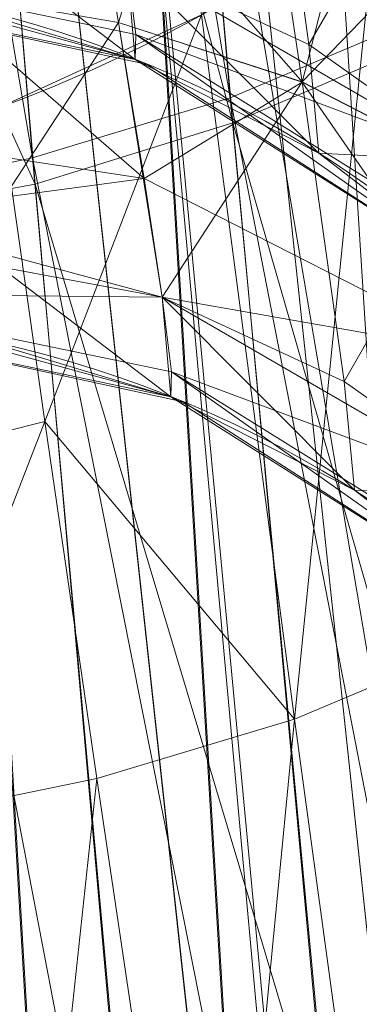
# Model space of a CAD drawing. Header units: millimetres. Extents: x -71 to 71, y -145 to 145.
# Tile 173 of 497: x -56.4021 to -56.3118, y -5.9671 to -5.7052. Entities that reach past the tile are written whole.
import ezdxf

# ---------------------------------------------------------------- set-up
doc = ezdxf.new("R2010")
doc.units = ezdxf.units.MM
doc.layers.add('1', color=7, linetype='CONTINUOUS')

msp = doc.modelspace()

# ---------------------------------------------------------------- linework, layer by layer
at = {"layer": '1', "color": 163, "linetype": 'Continuous', "lineweight": 13, "extrusion": (-5.23961264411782e-15, 1.156482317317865e-14, -1)}
for centre, radius in [((0, 2.781752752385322e-14, 144.004626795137), 61.0180546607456), ((0, -8.448341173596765e-14, 124.369789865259), 56.3952855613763)]:
    msp.add_circle(centre, radius, dxfattribs=at)
at = {"layer": '1', "color": 163, "linetype": 'Continuous', "lineweight": 13}
msp.add_circle((4.472976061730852e-13, 3.150668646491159e-12, -145), 60.4433756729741, dxfattribs=at)
at = {"layer": '1', "color": 163, "linetype": 'Continuous', "lineweight": 13, "extrusion": (-0.0689778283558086, 0.7038026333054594, -0.7070388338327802)}
msp.add_arc((56.79999954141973, 7.483250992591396, -7.481692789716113), 0.3, 180.0000000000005, 271.9592003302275, dxfattribs=at)
at = {"layer": '1', "color": 163, "linetype": 'Continuous', "lineweight": 13, "extrusion": (0, 0, -1)}
for centre, start, end in [((56.48281730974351, -5.99427633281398, 23.4822513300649), 91.99999999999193, 173.9421222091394), ((56.48281730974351, -5.99427633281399, 24.5662281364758), 91.99999999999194, 173.9421222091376)]:
    msp.add_arc(centre, 0.3, start, end, dxfattribs=at)
at = {"layer": '1', "color": 163, "linetype": 'Continuous', "lineweight": 13}
for centre, start, end in [((-56.4732187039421, -6.08404217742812, -31.8591129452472), 6.14894336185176, 87.99999999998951), ((-56.4732187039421, -6.08404217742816, -30.6782330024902), 6.14894336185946, 87.99999999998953)]:
    msp.add_arc(centre, 0.3, start, end, dxfattribs=at)
for points, knots in [([(-56.0092195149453, 7.430836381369, -40.1881047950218), (-56.38767568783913, 4.578259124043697, -40.18600039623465), (-56.64075283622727, 0.1337488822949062, -40.18517426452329), (-56.24041456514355, -6.020940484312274, -40.18873368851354), (-55.54351012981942, -10.71621283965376, -40.19373372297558), (-54.41900416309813, -15.45484477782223, -40.20106422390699), (-52.84662861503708, -20.19210887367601, -40.21072519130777), (-50.80930273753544, -24.8840909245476, -40.2227166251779), (-48.29613211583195, -29.47758556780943, -40.23703852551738), (-45.29549098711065, -33.91822466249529, -40.25369089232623), (-41.8019172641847, -38.14185204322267, -40.27267372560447), (-37.82569878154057, -42.09225020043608, -40.29398702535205), (-33.38333123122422, -45.70420284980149, -40.31763079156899), (-28.49088723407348, -48.91009564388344, -40.34360502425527), (-21.41016006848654, -52.54962415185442, -40.38134462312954), (-15.5376816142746, -54.48108172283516, -40.41314502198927), (-11.445770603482, -55.3284003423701, -40.43589893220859)], [0, 0, 0, 0, 0.125, 0.1875, 0.25, 0.3125, 0.375, 0.4375, 0.5, 0.5625, 0.625, 0.6875, 0.75, 0.8125, 0.875, 1, 1, 1, 1]), ([(-56.50000000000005, -4.895578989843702e-16, -15.81462433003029), (-56.49999999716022, -0.967056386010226, -15.8120534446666), (-56.45043392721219, -2.918040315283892, -15.80691167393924), (-56.14086936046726, -6.892608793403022, -15.79662813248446), (-55.33779639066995, -11.96000647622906, -15.78377370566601), (-53.65336816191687, -18.09517495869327, -15.76834839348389), (-51.21658996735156, -24.15893938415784, -15.75292308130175), (-48.02467232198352, -30.0154777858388, -15.73749776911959), (-44.10762326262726, -35.52636955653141, -15.72207245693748), (-39.52881410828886, -40.56063158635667, -15.70664714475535), (-36.0977595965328, -43.52332059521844, -15.69636360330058), (-34.30725113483, -44.89167162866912, -15.6912218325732)], [0, 0, 0, 0, 0.0625, 0.125, 0.25, 0.375, 0.5, 0.625, 0.75, 0.875, 1, 1, 1, 1]), ([(-55.91457505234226, -8.112350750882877, 2.210525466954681), (-55.9145750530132, -8.112350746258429, 2.011898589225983), (-55.91884842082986, -8.083226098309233, 1.714010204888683), (-55.93257334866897, -7.987496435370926, 1.328353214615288), (-55.95146157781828, -7.854415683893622, 0.9540829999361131), (-55.97751838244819, -7.667474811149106, 0.602428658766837), (-56.00916038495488, -7.43208539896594, 0.2834669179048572), (-56.04396318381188, -7.16693626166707, -0.01106210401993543), (-56.09196141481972, -6.784186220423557, -0.3272902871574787), (-56.15292874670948, -6.259450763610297, -0.6089304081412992), (-56.21373513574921, -5.690380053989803, -0.7844507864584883), (-56.27084702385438, -5.097407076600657, -0.8451463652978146), (-56.32124444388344, -4.503559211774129, -0.786934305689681), (-56.36370913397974, -3.932450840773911, -0.6124789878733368), (-56.39803037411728, -3.405208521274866, -0.3308860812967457), (-56.4195624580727, -3.020539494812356, -0.01398472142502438), (-56.43293153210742, -2.754283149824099, 0.2813028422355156), (-56.44405179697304, -2.518255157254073, 0.601143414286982), (-56.4519597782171, -2.33108323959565, 0.9535836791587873), (-56.45726540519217, -2.197733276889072, 1.328166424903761), (-56.46094534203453, -2.101845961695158, 1.714005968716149), (-56.46196900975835, -2.072688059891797, 2.011902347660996), (-56.46196900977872, -2.072688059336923, 2.210525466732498)], [0, 0, 0, 0, 0.0625, 0.09375, 0.125, 0.1875, 0.21875, 0.25, 0.3125, 0.375, 0.4375, 0.5, 0.5625, 0.625, 0.6875, 0.75, 0.78125, 0.8125, 0.875, 0.90625, 0.9375, 1, 1, 1, 1]), ([(-56.7512972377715, -2.383510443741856, 2.21052546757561), (-56.74993746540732, -2.383462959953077, 2.029694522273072), (-56.74571761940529, -2.419858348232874, 1.667386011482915), (-56.73674530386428, -2.54965556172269, 1.241287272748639), (-56.72688013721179, -2.705235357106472, 0.913366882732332), (-56.71527821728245, -2.889739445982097, 0.6071992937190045), (-56.69706896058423, -3.17614235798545, 0.2591153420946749), (-56.67334524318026, -3.524382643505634, -0.02507754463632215), (-56.65088933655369, -3.831298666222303, -0.2085073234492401), (-56.62573347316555, -4.1591360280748, -0.3625610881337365), (-56.59054431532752, -4.584481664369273, -0.4907298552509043), (-56.54104447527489, -5.125634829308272, -0.5430971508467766), (-56.48732308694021, -5.657653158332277, -0.4899864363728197), (-56.43028662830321, -6.174318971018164, -0.332969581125), (-56.37331350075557, -6.649939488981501, -0.07849021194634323), (-56.31994561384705, -7.063952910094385, 0.2609895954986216), (-56.27245922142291, -7.409227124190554, 0.6811675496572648), (-56.24154640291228, -7.619235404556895, 1.073387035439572), (-56.22247815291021, -7.741833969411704, 1.414802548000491), (-56.2080468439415, -7.828763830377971, 1.762067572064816), (-56.20235645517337, -7.855560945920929, 2.029326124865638), (-56.20099668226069, -7.855608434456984, 2.21052546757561)], [0, 0, 0, 0, 0.0625, 0.125, 0.15625, 0.1875, 0.25, 0.3125, 0.34375, 0.375, 0.4375, 0.5, 0.5625, 0.625, 0.6875, 0.75, 0.8125, 0.875, 0.90625, 0.9375, 1, 1, 1, 1]), ([(-56.37782656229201, -3.713562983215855, 2.210525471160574), (-56.37782656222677, -3.713562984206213, 2.120298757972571), (-56.37668430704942, -3.731127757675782, 1.9395886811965), (-56.36943951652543, -3.839710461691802, 1.59302588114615), (-56.35078722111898, -4.109582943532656, 1.222837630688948), (-56.31704582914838, -4.552550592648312, 0.8967662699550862), (-56.27086616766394, -5.093724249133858, 0.7881660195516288), (-56.21913019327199, -5.634238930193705, 0.897250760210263), (-56.17279098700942, -6.075977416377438, 1.223241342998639), (-56.14262319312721, -6.345309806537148, 1.593072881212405), (-56.13023007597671, -6.453611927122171, 1.939586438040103), (-56.12819706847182, -6.471116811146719, 2.120299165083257), (-56.12819706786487, -6.471116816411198, 2.210525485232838)], [0, 0, 0, 0, 0.0625, 0.125, 0.25, 0.375, 0.5, 0.625, 0.75, 0.875, 0.9375, 1, 1, 1, 1]), ([(-56.2009966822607, -7.855608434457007, 3.3684217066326), (-56.20308612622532, -7.855535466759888, 3.549715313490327), (-56.2099013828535, -7.828477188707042, 3.819966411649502), (-56.22599293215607, -7.740013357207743, 4.169359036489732), (-56.24128139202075, -7.648811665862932, 4.422382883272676), (-56.25951903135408, -7.533995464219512, 4.663983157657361), (-56.28789058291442, -7.346921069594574, 4.974395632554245), (-56.32868222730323, -7.063925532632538, 5.317468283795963), (-56.37564867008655, -6.713064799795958, 5.604276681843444), (-56.41431523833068, -6.407659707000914, 5.786676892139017), (-56.44372289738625, -6.166241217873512, 5.900429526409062), (-56.4735500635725, -5.910845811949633, 5.991529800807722), (-56.51231243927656, -5.565098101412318, 6.077500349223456), (-56.54028190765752, -5.29893665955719, 6.103926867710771), (-56.5583502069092, -5.118497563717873, 6.103859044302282)], [0, 0, 0, 0, 0.125, 0.1875, 0.25, 0.3125, 0.375, 0.5, 0.625, 0.6875, 0.75, 0.8125, 0.875, 1, 1, 1, 1])]:
    msp.add_open_spline(points, degree=3, knots=knots, dxfattribs=at)
for points in [[(-56.00921601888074, -7.430861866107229, 18.8118951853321), (-56.2600298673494, -5.540369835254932, 18.81333807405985), (-56.41473390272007, -3.637931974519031, 18.81424762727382), (-56.47320866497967, -1.739725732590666, 18.814623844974)], [(-56.6002171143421, -4.360046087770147, 6.52640882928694), (-56.58979176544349, -4.490916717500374, 6.817147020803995), (-56.56609578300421, -4.778299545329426, 7.384909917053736), (-56.52095765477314, -5.278481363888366, 8.184771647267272), (-56.46453519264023, -5.846988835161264, 8.936167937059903), (-56.41784907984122, -6.27214733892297, 9.40374308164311), (-56.3918550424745, -6.496423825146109, 9.6290545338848)], [(-56.39185504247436, -6.496423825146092, 9.629054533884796), (-56.38653207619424, -6.524818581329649, 9.657479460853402), (-56.37708866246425, -6.580258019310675, 9.72636409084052), (-56.36857920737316, -6.64093202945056, 9.865889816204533), (-56.36798376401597, -6.659070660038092, 10.04279990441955), (-56.3782025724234, -6.609109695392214, 10.23551674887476), (-56.40076666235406, -6.475408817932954, 10.41272862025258), (-56.43495464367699, -6.259754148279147, 10.52793458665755), (-56.47688235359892, -5.99219389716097, 10.53258102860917), (-56.50555456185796, -5.82091564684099, 10.43916769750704), (-56.51869314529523, -5.752165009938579, 10.36978487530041)]]:
    msp.add_open_spline(points, degree=3, dxfattribs=at)
for points in [[(24.58453550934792, 55.21777272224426, -144.9999958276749), (-60.11226028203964, -6.318053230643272, -144.9999958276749), (-57.48506635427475, 18.67802999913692, -144.9999958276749)], [(24.58453550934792, 55.21777272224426, -144.9999958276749), (-35.52772477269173, -48.89971762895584, -144.9999958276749), (-52.34549939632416, -30.22168762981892, -144.9999958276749), (-60.11226028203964, -6.318053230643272, -144.9999958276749)], [(-55.53851276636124, -9.792938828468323, -124.3697926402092), (-55.53851276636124, 9.792938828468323, -124.3697926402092), (-62.41567805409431, 2.68591521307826, -124.4758814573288)], [(-62.41567805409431, 2.68591521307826, -124.4758814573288), (-63.01534175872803, -11.33249048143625, -124.5197132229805), (-55.53851276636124, -9.792938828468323, -124.3697926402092)], [(-55.90708926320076, -8.200637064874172, 23.03180657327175), (-56.31855502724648, 1.039334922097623, 24.85322020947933), (-56.47311359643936, -1.739719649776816, 18.81472207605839)], [(-55.9270828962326, -1.763674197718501, 30.57948686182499), (-56.31855502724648, 1.039334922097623, 24.85322020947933), (-55.89953809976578, -8.257539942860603, 23.12260866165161)], [(-55.90708926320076, -8.200637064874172, 23.03180657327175), (-55.89953809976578, -8.257539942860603, 23.12260866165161), (-56.31855502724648, 1.039334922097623, 24.85322020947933)], [(-56.24181032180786, -5.365746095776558, -22.88472279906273), (-55.18354848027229, -12.12542038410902, -15.78337885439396), (-56.49749934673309, 7.885715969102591e-07, -15.81462472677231)], [(-56.49999901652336, -4.895579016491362e-16, -15.81462472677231), (-55.72723597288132, -7.117688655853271, -15.79628325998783), (-56.26952275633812, -5.098120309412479, -0.8244041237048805)], [(-51.48215219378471, -16.72756485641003, -123.8834485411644), (-54.13153767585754, -7.864786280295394e-14, -123.8834485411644), (-56.3952848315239, -7.767609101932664e-14, -124.3697926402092), (-53.63510549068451, -17.42710173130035, -124.3697926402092)], [(-56.47321045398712, -1.739722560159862, 18.81472207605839), (-56.20402842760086, -5.775575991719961, 10.76341606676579), (-56.1707615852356, -6.090596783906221, 10.82441862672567)], [(-56.1707615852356, -6.090596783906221, 10.82441862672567), (-56.03202059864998, -7.151142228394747, 18.81203427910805), (-56.47321045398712, -1.739722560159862, 18.81472207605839)], [(-56.23059347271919, -5.510925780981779, 10.58181282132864), (-56.20402842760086, -5.775575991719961, 10.76341606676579), (-56.47321045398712, -1.739722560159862, 18.81472207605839)], [(-56.47311359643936, -1.739719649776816, 18.81472207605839), (-56.00921809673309, -7.43083655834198, 18.81189458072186), (-55.90708926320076, -8.200637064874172, 23.03180657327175)], [(-56.53522163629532, -4.294277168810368, 8.618923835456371), (-56.40728399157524, -5.728432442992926, 10.38254052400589), (-56.35377392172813, -5.70391584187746, 10.40172390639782)], [(-56.60021677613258, -4.360046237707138, 6.526408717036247), (-56.39185383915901, -6.496423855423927, 9.629054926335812), (-56.86561390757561, -6.48466544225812, 9.640692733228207)], [(-56.32262676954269, -5.351584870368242, 8.119246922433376), (-56.33844435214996, -4.516639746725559, 6.446269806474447), (-56.13176897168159, -6.604131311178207, 9.491023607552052)], [(-56.33844435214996, -4.516639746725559, 6.446269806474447), (-56.31168559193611, -4.609109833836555, 6.403656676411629), (-56.10442534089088, -6.674079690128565, 9.41814761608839)], [(-56.10442534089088, -6.674079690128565, 9.41814761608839), (-56.13176897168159, -6.604131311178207, 9.491023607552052), (-56.33844435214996, -4.516639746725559, 6.446269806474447)], [(-56.29970133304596, -5.706364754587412, 0.7337208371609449), (-56.35390058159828, -5.099769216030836, 0.6163469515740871), (-56.39973655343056, -5.103911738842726, 0.5774019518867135)], [(-56.35390058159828, -5.099769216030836, 0.6163469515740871), (-56.29970133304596, -5.706364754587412, 0.7337208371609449), (-56.26260116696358, -5.684225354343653, 0.7780937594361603)], [(-56.31612241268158, -5.103128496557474, -0.6637179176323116), (-56.28957599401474, -5.100839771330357, -0.7164573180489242), (-56.17634579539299, -6.212042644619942, -0.491822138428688)], [(-56.34612590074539, -5.725983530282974, 0.6977271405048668), (-56.39973655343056, -5.103911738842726, 0.5774019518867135), (-56.45130574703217, -5.108574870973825, 0.5489156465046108)], [(-56.39971792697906, -5.104139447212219, 6.1563472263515), (-56.45128712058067, -5.108807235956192, 6.127861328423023), (-56.33660405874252, -6.162474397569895, 5.918906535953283)], [(-56.39973655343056, -5.103911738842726, 0.5774019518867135), (-56.34612590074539, -5.725983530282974, 0.6977271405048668), (-56.29970133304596, -5.706364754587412, 0.7337208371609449)], [(-56.29921332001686, -5.648981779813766, 6.141480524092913), (-56.39971792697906, -5.104139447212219, 6.1563472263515), (-56.28622695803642, -6.168166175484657, 5.945825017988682)], [(-56.33660405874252, -6.162474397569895, 5.918906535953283), (-56.28622695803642, -6.168166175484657, 5.945825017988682), (-56.39971792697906, -5.104139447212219, 6.1563472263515)], [(-56.24067783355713, -6.18192320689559, -0.4011122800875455), (-56.35327845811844, -5.106389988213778, -0.6163602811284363), (-56.31612241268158, -5.103128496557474, -0.6637179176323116)], [(-56.31612241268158, -5.103128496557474, -0.6637179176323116), (-56.20359629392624, -6.195548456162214, -0.4441670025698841), (-56.24067783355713, -6.18192320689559, -0.4011122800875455)], [(-56.17634579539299, -6.212042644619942, -0.491822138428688), (-56.20359629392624, -6.195548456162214, -0.4441670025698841), (-56.31612241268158, -5.103128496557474, -0.6637179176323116)], [(-56.28576129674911, -6.172026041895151, -0.3652421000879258), (-56.39911442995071, -5.110456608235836, -0.5774156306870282), (-56.35327845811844, -5.106389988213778, -0.6163602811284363)], [(-56.35327845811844, -5.106389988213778, -0.6163602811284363), (-56.24067783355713, -6.18192320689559, -0.4011122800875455), (-56.28576129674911, -6.172026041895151, -0.3652421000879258)], [(-56.39871209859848, -5.74194360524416, 0.6720833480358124), (-56.45130574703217, -5.108574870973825, 0.5489156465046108), (-56.5052293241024, -5.113452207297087, 0.5316055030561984)], [(-56.45128712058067, -5.108807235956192, 6.127861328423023), (-56.50521442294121, -5.113688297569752, 6.11055176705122), (-56.38916790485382, -6.160932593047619, 5.901685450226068)], [(-56.45130574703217, -5.108574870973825, 0.5489156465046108), (-56.39871209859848, -5.74194360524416, 0.6720833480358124), (-56.34612590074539, -5.725983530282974, 0.6977271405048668)], [(-56.38916790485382, -6.160932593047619, 5.901685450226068), (-56.33660405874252, -6.162474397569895, 5.918906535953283), (-56.45128712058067, -5.108807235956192, 6.127861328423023)], [(-56.33612722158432, -6.166301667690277, -0.3383446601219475), (-56.45067617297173, -5.115065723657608, -0.5489261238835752), (-56.39911442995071, -5.110456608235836, -0.5774156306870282)], [(-56.39911442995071, -5.110456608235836, -0.5774156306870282), (-56.28576129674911, -6.172026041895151, -0.3652421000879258), (-56.33612722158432, -6.166301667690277, -0.3383446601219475)], [(-56.5052293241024, -5.113452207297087, 0.5316055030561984), (-56.45381286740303, -5.753627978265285, 0.6573858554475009), (-56.39871209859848, -5.74194360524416, 0.6720833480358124)], [(-56.44103139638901, -6.163099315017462, 5.893811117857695), (-56.38916790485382, -6.160932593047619, 5.901685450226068), (-56.50521442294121, -5.113688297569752, 6.11055176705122)], [(-56.38868361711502, -6.164721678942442, -0.3211315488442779), (-56.50459602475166, -5.119913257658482, -0.5316094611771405), (-56.45067617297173, -5.115065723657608, -0.5489261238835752)], [(-56.45067617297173, -5.115065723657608, -0.5489261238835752), (-56.33612722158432, -6.166301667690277, -0.3383446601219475), (-56.38868361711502, -6.164721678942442, -0.3211315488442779)], [(-56.50459602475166, -5.119913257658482, -0.5316094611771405), (-56.38868361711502, -6.164721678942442, -0.3211315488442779), (-56.44054338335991, -6.166847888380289, -0.3132537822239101)], [(-56.39225617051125, -5.386406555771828, 8.099895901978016), (-56.32262676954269, -5.351584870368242, 8.119246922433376), (-56.19615316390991, -6.543353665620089, 9.559156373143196)], [(-56.13176897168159, -6.604131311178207, 9.491023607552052), (-56.132722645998, -6.601690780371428, 9.493566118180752), (-56.32262676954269, -5.351584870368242, 8.119246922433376)], [(-56.132722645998, -6.601690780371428, 9.493566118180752), (-56.19615316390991, -6.543353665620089, 9.559156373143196), (-56.32262676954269, -5.351584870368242, 8.119246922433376)], [(-56.4960241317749, -5.428341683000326, 8.077886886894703), (-56.39225617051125, -5.386406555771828, 8.099895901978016), (-56.29000812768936, -6.506325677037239, 9.607135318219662)], [(-56.19615316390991, -6.543353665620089, 9.559156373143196), (-56.28645420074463, -6.506671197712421, 9.606369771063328), (-56.39225617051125, -5.386406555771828, 8.099895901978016)], [(-56.28645420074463, -6.506671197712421, 9.606369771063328), (-56.29000812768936, -6.506325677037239, 9.607135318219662), (-56.39225617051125, -5.386406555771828, 8.099895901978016)], [(-56.37241899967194, -5.428240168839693, 4.970539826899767), (-56.32631108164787, -5.416022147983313, 4.932418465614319), (-56.29900842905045, -5.712863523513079, 4.841743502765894)], [(-56.26191198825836, -5.690721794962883, 4.797367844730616), (-56.29900842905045, -5.712863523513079, 4.841743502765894), (-56.32631108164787, -5.416022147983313, 4.932418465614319)], [(-56.29000812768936, -6.506325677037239, 9.607135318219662), (-56.39185383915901, -6.496423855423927, 9.629054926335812), (-56.4960241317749, -5.428341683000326, 8.077886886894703)], [(-56.42446130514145, -5.438975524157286, 4.99798497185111), (-56.37241899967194, -5.428240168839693, 4.970539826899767), (-56.34541437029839, -5.732662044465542, 4.877495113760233)], [(-56.29900842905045, -5.712863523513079, 4.841743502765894), (-56.34541437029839, -5.732662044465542, 4.877495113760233), (-56.37241899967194, -5.428240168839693, 4.970539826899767)], [(-56.53258413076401, -5.454325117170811, 5.019533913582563), (-56.42446130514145, -5.438975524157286, 4.99798497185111), (-56.39796704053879, -5.748962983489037, 4.902674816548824)], [(-56.34541437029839, -5.732662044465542, 4.877495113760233), (-56.39796704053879, -5.748962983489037, 4.902674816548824), (-56.42446130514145, -5.438975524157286, 4.99798497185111)], [(-56.39796704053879, -5.748962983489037, 4.902674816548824), (-56.50721117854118, -5.769019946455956, 4.920428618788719), (-56.53258413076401, -5.454325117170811, 5.019533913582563)], [(-56.42685294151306, -5.697176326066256, -30.46055510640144), (-56.37583136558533, -5.705956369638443, -30.44672124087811), (-56.39427527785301, -5.599552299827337, -30.37857636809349)], [(-56.34434521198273, -5.60576980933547, -30.35175800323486), (-56.39427527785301, -5.599552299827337, -30.37857636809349), (-56.37583136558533, -5.705956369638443, -30.44672124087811)], [(-56.37583136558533, -5.705956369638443, -30.44672124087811), (-56.3269667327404, -5.721786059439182, -30.42587451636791), (-56.34434521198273, -5.60576980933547, -30.35175800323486)], [(-56.29972741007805, -5.61614753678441, -30.31601570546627), (-56.34434521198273, -5.60576980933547, -30.35175800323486), (-56.3269667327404, -5.721786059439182, -30.42587451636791)], [(-56.3269667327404, -5.721786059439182, -30.42587451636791), (-56.28306418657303, -5.744382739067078, -30.39856627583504), (-56.29972741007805, -5.61614753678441, -30.31601570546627)], [(-56.3361756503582, -5.632127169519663, -24.81858618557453), (-56.32515624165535, -5.711800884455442, -24.706169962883), (-56.37364834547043, -5.689247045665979, -24.69450421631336)], [(-56.32515624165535, -5.711800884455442, -24.706169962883), (-56.3361756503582, -5.632127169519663, -24.81858618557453), (-56.29224702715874, -5.654788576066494, -24.84590001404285)], [(-56.3843622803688, -5.656035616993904, -32.12978318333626), (-56.37584254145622, -5.705890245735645, -32.09067136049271), (-56.42686784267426, -5.697113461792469, -32.07683563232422)], [(-56.3843622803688, -5.656035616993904, -32.12978318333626), (-56.29084259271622, -5.684226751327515, -32.18617290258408), (-56.326974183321, -5.721714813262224, -32.1115255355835)], [(-56.326974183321, -5.721714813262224, -32.1115255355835), (-56.37584254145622, -5.705890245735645, -32.09067136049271), (-56.3843622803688, -5.656035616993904, -32.12978318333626)], [(-56.29224702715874, -5.654788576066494, -24.84590001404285), (-56.28140270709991, -5.742777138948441, -24.72119219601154), (-56.32515624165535, -5.711800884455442, -24.706169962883)], [(-56.30680546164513, -5.671653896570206, 10.4292556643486), (-56.35377392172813, -5.70391584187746, 10.40172390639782), (-56.32904171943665, -5.891256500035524, 10.52719447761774)], [(-56.32904171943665, -5.891256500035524, 10.52719447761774), (-56.28262087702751, -5.871774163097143, 10.5631360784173), (-56.30680546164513, -5.671653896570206, 10.4292556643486)], [(-56.37136101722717, -5.715748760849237, -24.56622757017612), (-56.422159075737, -5.700473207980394, -24.56622757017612), (-56.42419680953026, -5.675596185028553, -24.68651719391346)], [(-56.42419680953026, -5.675596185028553, -24.68651719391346), (-56.37364834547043, -5.689247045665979, -24.69450421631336), (-56.37136101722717, -5.715748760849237, -24.56622757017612)], [(-56.29084259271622, -5.684226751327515, -32.18617290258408), (-56.28307163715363, -5.744304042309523, -32.13883936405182), (-56.326974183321, -5.721714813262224, -32.1115255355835)], [(-56.4718060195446, -5.688280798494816, -23.42230081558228), (-56.47234618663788, -5.694459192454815, -23.48225191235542), (-56.37136101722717, -5.715748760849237, -23.48225191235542)], [(-56.37136101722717, -5.715748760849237, -23.48225191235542), (-56.37120828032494, -5.709157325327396, -23.41561578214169), (-56.4718060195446, -5.688280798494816, -23.42230081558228)], [(-56.4718060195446, -5.688280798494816, -23.42230081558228), (-56.37120828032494, -5.709157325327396, -23.41561578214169), (-56.37364834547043, -5.689271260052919, -23.35403114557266)], [(-56.32251501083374, -5.740695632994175, -24.56622757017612), (-56.37136101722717, -5.715748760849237, -24.56622757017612), (-56.37364834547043, -5.689247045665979, -24.69450421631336)], [(-56.37364834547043, -5.689247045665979, -24.69450421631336), (-56.32515624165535, -5.711800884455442, -24.706169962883), (-56.32251501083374, -5.740695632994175, -24.56622757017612)], [(-56.28139898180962, -5.742806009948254, -23.32735620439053), (-56.37364834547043, -5.689271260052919, -23.35403114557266), (-56.37120828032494, -5.709157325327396, -23.41561578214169)], [(-56.37364834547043, -5.689271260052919, -23.35403114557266), (-56.28139898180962, -5.742806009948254, -23.32735620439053), (-56.28598853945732, -5.704838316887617, -23.26051332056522)], [(-56.47234618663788, -5.694459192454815, -23.48225191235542), (-56.47234618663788, -5.694459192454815, -24.56622757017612), (-56.36808276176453, -5.717083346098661, -24.56622757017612), (-56.36808276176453, -5.717083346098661, -23.48225191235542)], [(-56.42685294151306, -5.697176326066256, -30.46055510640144), (-56.4698800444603, -5.732125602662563, -30.51170334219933), (-56.36902153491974, -5.747451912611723, -30.49460984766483)], [(-56.41471967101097, -5.765336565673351, -31.97943046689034), (-56.42686784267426, -5.697113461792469, -32.07683563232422), (-56.37584254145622, -5.705890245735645, -32.09067136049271)], [(-56.36902153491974, -5.747451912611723, -30.49460984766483), (-56.37583136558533, -5.705956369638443, -30.44672124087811), (-56.42685294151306, -5.697176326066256, -30.46055510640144)], [(-56.35377392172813, -5.70391584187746, 10.40172390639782), (-56.40728399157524, -5.728432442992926, 10.38254052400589), (-56.39541149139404, -5.812057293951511, 10.45180391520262)], [(-56.32904171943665, -5.891256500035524, 10.52719447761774), (-56.35377392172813, -5.70391584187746, 10.40172390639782), (-56.39541149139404, -5.812057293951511, 10.45180391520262)], [(-56.37584254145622, -5.705890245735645, -32.09067136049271), (-56.36422336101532, -5.778949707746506, -31.98743239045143), (-56.41471967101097, -5.765336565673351, -31.97943046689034)], [(-56.36422336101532, -5.778949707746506, -31.98743239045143), (-56.37584254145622, -5.705890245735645, -32.09067136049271), (-56.326974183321, -5.721714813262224, -32.1115255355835)], [(-56.3269667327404, -5.721786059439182, -30.42587451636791), (-56.37583136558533, -5.705956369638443, -30.44672124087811), (-56.36902153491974, -5.747451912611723, -30.49460984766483)], [(-56.24882131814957, -6.226986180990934, 1.075234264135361), (-56.29970133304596, -5.706364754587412, 0.7337208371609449), (-56.34612590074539, -5.725983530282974, 0.6977271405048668)], [(-56.37120828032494, -5.709157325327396, -23.41561578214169), (-56.37136101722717, -5.715748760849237, -23.48225191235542), (-56.27832934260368, -5.774767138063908, -23.48225191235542)], [(-56.27832934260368, -5.774767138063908, -23.48225191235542), (-56.27875030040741, -5.766795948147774, -23.40172044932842), (-56.37120828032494, -5.709157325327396, -23.41561578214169)], [(-56.37120828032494, -5.709157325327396, -23.41561578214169), (-56.27875030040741, -5.766795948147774, -23.40172044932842), (-56.28139898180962, -5.742806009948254, -23.32735620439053)], [(-56.32251501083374, -5.740695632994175, -24.56622757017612), (-56.32515624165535, -5.711800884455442, -24.706169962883), (-56.28140270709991, -5.742777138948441, -24.72119219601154)], [(-56.34541437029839, -5.732662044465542, 4.877495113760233), (-56.29900842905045, -5.712863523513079, 4.841743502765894), (-56.2729649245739, -5.983943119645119, 4.696308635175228)], [(-56.36808276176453, -5.717083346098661, -23.48225191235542), (-56.36808276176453, -5.717083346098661, -24.56622757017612), (-56.27832934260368, -5.774767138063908, -24.56622757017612), (-56.27832934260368, -5.774767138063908, -23.48225191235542)], [(-56.36902153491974, -5.747451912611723, -30.49460984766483), (-56.27670884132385, -5.79438591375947, -30.45643679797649), (-56.3269667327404, -5.721786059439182, -30.42587451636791)], [(-56.326974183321, -5.721714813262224, -32.1115255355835), (-56.31576851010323, -5.801447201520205, -31.99910745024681), (-56.36422336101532, -5.778949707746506, -31.98743239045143)], [(-56.31576851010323, -5.801447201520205, -31.99910745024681), (-56.326974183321, -5.721714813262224, -32.1115255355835), (-56.28307163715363, -5.744304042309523, -32.13883936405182)], [(-56.27670884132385, -5.79438591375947, -30.45643679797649), (-56.28306418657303, -5.744382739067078, -30.39856627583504), (-56.3269667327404, -5.721786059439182, -30.42587451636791)], [(-56.29585683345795, -6.259615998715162, 1.047586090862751), (-56.34612590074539, -5.725983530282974, 0.6977271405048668), (-56.39871209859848, -5.74194360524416, 0.6720833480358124)], [(-56.34612590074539, -5.725983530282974, 0.6977271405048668), (-56.29585683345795, -6.259615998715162, 1.047586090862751), (-56.24882131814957, -6.226986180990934, 1.075234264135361)], [(-56.45107105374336, -5.826061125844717, 10.43911464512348), (-56.39541149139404, -5.812057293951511, 10.45180391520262), (-56.40728399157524, -5.728432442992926, 10.38254052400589)], [(-56.36902153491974, -5.747451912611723, -30.49460984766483), (-56.4698800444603, -5.732125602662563, -30.51170334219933), (-56.46471679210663, -5.760238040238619, -30.56235797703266)], [(-56.39796704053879, -5.748962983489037, 4.902674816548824), (-56.34541437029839, -5.732662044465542, 4.877495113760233), (-56.31968006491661, -6.010627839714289, 4.728356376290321)], [(-56.2729649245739, -5.983943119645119, 4.696308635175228), (-56.31968006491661, -6.010627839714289, 4.728356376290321), (-56.34541437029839, -5.732662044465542, 4.877495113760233)], [(-56.28140270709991, -5.742777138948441, -24.72119219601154), (-56.27832934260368, -5.774767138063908, -24.56622757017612), (-56.32251501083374, -5.740695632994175, -24.56622757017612)], [(-56.34951591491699, -6.284509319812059, 1.028419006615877), (-56.39871209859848, -5.74194360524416, 0.6720833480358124), (-56.45381286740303, -5.753627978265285, 0.6573858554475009)], [(-56.39871209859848, -5.74194360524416, 0.6720833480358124), (-56.34951591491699, -6.284509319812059, 1.028419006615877), (-56.29585683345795, -6.259615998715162, 1.047586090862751)], [(-56.28307163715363, -5.744304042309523, -32.13883936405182), (-56.27204477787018, -5.832352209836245, -32.01413154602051), (-56.31576851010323, -5.801447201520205, -31.99910745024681)], [(-56.46471679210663, -5.760238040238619, -30.56235797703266), (-56.36421963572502, -5.778973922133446, -30.54996952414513), (-56.36902153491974, -5.747451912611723, -30.49460984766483)], [(-56.27670884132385, -5.79438591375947, -30.45643679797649), (-56.36902153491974, -5.747451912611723, -30.49460984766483), (-56.36421963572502, -5.778973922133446, -30.54996952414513)], [(-56.50721117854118, -5.769019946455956, 4.920428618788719), (-56.39796704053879, -5.748962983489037, 4.902674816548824), (-56.37276172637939, -6.031795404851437, 4.750368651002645)], [(-56.31968006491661, -6.010627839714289, 4.728356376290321), (-56.37276172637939, -6.031795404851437, 4.750368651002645), (-56.39796704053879, -5.748962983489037, 4.902674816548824)], [(-56.45381286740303, -5.753627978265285, 0.6573858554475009), (-56.40586093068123, -6.300844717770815, 1.018131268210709), (-56.34951591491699, -6.284509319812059, 1.028419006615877)], [(-56.36421963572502, -5.778973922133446, -30.54996952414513), (-56.46471679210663, -5.760238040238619, -30.56235797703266), (-56.46222829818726, -5.778044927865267, -30.61827830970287)], [(-56.36186152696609, -5.805475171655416, -31.85911476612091), (-56.41260743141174, -5.790228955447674, -31.85911476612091), (-56.41471967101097, -5.765336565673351, -31.97943046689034)], [(-56.41471967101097, -5.765336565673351, -31.97943046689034), (-56.36422336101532, -5.778949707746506, -31.98743239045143), (-56.36186152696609, -5.805475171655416, -31.85911476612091)], [(-56.37276172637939, -6.031795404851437, 4.750368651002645), (-56.48317188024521, -6.055294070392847, 4.763849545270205), (-56.50721117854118, -5.769019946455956, 4.920428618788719)], [(-56.46222829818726, -5.778044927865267, -30.61827830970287), (-56.46274983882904, -5.784224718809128, -30.67823313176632), (-56.36186152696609, -5.805475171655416, -30.67823313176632)], [(-56.36186152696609, -5.805475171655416, -30.67823313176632), (-56.36172741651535, -5.798876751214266, -30.61156906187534), (-56.46222829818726, -5.778044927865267, -30.61827830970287)], [(-56.46222829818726, -5.778044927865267, -30.61827830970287), (-56.36172741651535, -5.798876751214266, -30.61156906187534), (-56.36421963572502, -5.778973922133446, -30.54996952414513)], [(-56.31306022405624, -5.830370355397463, -31.85911476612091), (-56.36186152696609, -5.805475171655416, -31.85911476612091), (-56.36422336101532, -5.778949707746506, -31.98743239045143)], [(-56.36422336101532, -5.778949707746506, -31.98743239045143), (-56.31576851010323, -5.801447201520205, -31.99910745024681), (-56.31306022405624, -5.830370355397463, -31.85911476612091)], [(-56.27204105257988, -5.832381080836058, -30.52328340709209), (-56.36421963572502, -5.778973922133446, -30.54996952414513), (-56.36172741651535, -5.798876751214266, -30.61156906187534)], [(-56.36421963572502, -5.778973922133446, -30.54996952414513), (-56.27204105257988, -5.832381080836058, -30.52328340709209), (-56.27670884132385, -5.79438591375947, -30.45643679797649)], [(-56.46274983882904, -5.784224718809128, -30.67823313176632), (-56.46274983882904, -5.784224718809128, -31.85911476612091), (-56.35859444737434, -5.806803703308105, -31.85911476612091), (-56.35859444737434, -5.806803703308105, -30.67823313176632)], [(-56.36172741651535, -5.798876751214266, -30.61156906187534), (-56.36186152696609, -5.805475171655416, -30.67823313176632), (-56.26890435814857, -5.86437014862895, -30.67823313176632)], [(-56.26890435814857, -5.86437014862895, -30.67823313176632), (-56.26934394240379, -5.856391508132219, -30.59766627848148), (-56.36172741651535, -5.798876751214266, -30.61156906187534)], [(-56.36172741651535, -5.798876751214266, -30.61156906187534), (-56.26934394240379, -5.856391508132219, -30.59766627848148), (-56.27204105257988, -5.832381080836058, -30.52328340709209)], [(-56.31306022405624, -5.830370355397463, -31.85911476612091), (-56.31576851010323, -5.801447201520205, -31.99910745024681), (-56.27204477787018, -5.832352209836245, -32.01413154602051)], [(-56.35859444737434, -5.806803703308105, -30.67823313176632), (-56.35859444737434, -5.806803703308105, -31.85911476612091), (-56.26890435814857, -5.864370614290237, -31.85911476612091), (-56.26890435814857, -5.864370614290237, -30.67823313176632)], [(-56.39541149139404, -5.812057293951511, 10.45180391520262), (-56.45107105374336, -5.826061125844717, 10.43911464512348), (-56.43672123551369, -5.918403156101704, 10.48696599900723)], [(-56.43672123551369, -5.918403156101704, 10.48696599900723), (-56.38162419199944, -5.906999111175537, 10.50160732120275), (-56.39541149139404, -5.812057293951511, 10.45180391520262)], [(-56.39541149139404, -5.812057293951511, 10.45180391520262), (-56.38162419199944, -5.906999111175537, 10.50160732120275), (-56.32904171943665, -5.891256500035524, 10.52719447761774)], [(-56.27204477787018, -5.832352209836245, -32.01413154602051), (-56.26890435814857, -5.86437014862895, -31.85911476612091), (-56.31306022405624, -5.830370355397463, -31.85911476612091)], [(-56.28262087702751, -5.871774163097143, 10.5631360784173), (-56.32904171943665, -5.891256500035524, 10.52719447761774), (-56.29914253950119, -6.110233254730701, 10.57122647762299)], [(-56.32904171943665, -5.891256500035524, 10.52719447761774), (-56.38162419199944, -5.906999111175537, 10.50160732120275), (-56.35062232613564, -6.115374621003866, 10.54296921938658)], [(-56.35062232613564, -6.115374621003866, 10.54296921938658), (-56.29914253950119, -6.110233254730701, 10.57122647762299), (-56.32904171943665, -5.891256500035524, 10.52719447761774)], [(-56.38162419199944, -5.906999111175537, 10.50160732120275), (-56.43672123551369, -5.918403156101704, 10.48696599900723), (-56.40446022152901, -6.120532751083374, 10.52581891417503)], [(-56.40446022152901, -6.120532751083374, 10.52581891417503), (-56.35062232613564, -6.115374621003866, 10.54296921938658), (-56.38162419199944, -5.906999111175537, 10.50160732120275)]]:
    msp.add_3dface(points, dxfattribs=at)

doc.saveas('drawing.dxf')
